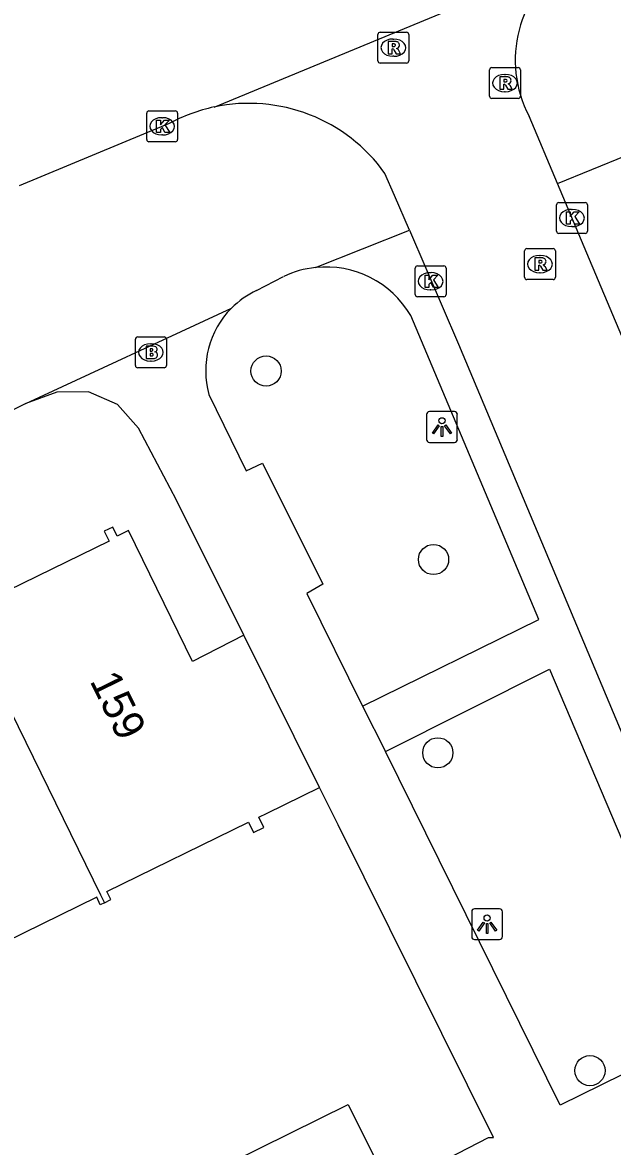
# Model space of a CAD drawing. Extents: x 157793 to 159380, y 380882 to 382313.
# Drawn here: x 158561.78 to 158580.88, y 381572.98 to 381609.38 of the extents above; entities that cross this region are included whole.
import ezdxf

# ---------------------------------------------------------------- set-up
doc = ezdxf.new("R2010")
doc.units = 0
for name, color, linetype in [('IMGEO_Boom', 7, 'Continuous'), ('IMGEO_Brandkraan', 7, 'Continuous'), ('IMGEO_Kolk', 7, 'Continuous'), ('IMGEO_Lichtpunt', 7, 'Continuous'), ('IMGEO_Pand', 7, 'Continuous'), ('IMGEO_Pand_nummerreeks', 7, 'Continuous'), ('IMGEO_Parkeervlak_open', 7, 'Continuous'), ('IMGEO_Rijbaan_lokaal_open', 7, 'Continuous'), ('IMGEO_Rioolput', 7, 'Continuous'), ('IMGEO_Voetpad_open', 7, 'Continuous')]:
    doc.layers.add(name, color=color, linetype=linetype)

msp = doc.modelspace()

# ---------------------------------------------------------------- linework, layer by layer
at = {"layer": 'IMGEO_Boom'}
for centre in [(158569.67, 381598.095), (158575.091, 381591.991), (158575.23, 381585.732), (158580.155, 381575.439)]:
    msp.add_circle(centre, 0.489, dxfattribs=at)
at = {"layer": 'IMGEO_Brandkraan'}
for p, q in [((158565.44, 381598.273), (158565.44, 381599.125)), ((158565.515, 381599.199), (158566.367, 381599.199)), ((158566.441, 381599.125), (158566.441, 381598.273)), ((158565.928, 381598.979), (158565.953, 381598.979)), ((158565.951, 381598.419), (158565.926, 381598.419)), ((158566.367, 381598.199), (158565.515, 381598.199))]:
    msp.add_line(p, q, dxfattribs=at)
for points in [[(158565.44, 381598.273), (158565.44, 381599.125)], [(158565.515, 381599.199), (158566.367, 381599.199)], [(158566.441, 381599.125), (158566.441, 381598.273)], [(158565.788, 381598.899), (158565.788, 381598.499), (158566.001, 381598.499)], [(158566.019, 381598.899), (158565.788, 381598.899)], [(158565.967, 381598.818), (158565.913, 381598.818), (158565.913, 381598.742)], [(158565.913, 381598.742), (158565.966, 381598.742)], [(158565.975, 381598.666), (158565.913, 381598.666), (158565.913, 381598.585)], [(158565.913, 381598.585), (158565.975, 381598.585)], [(158566.367, 381598.199), (158565.515, 381598.199)]]:
    msp.add_lwpolyline(points, dxfattribs=at)
for centre, radius, start, end in [((158565.517, 381599.123), 0.0765, 91.552, 178.448), ((158565.517, 381599.123), 0.0765, 91.552, 178.448), ((158566.365, 381599.123), 0.0765, 1.552, 88.448), ((158566.365, 381599.123), 0.0765, 1.552, 88.448), ((158565.968, 381598.78), 0.0379, 267.8285, 90.9355), ((158566.023, 381598.754), 0.145, 59.4692, 91.5367), ((158566.048, 381598.801), 0.0922, 285.5137, 58.1501), ((158566.053, 381598.609), 0.105, 301.3115, 78.989), ((158565.976, 381598.625), 0.0404, 269.8759, 90.5077), ((158566.007, 381598.75), 0.251, 268.6676, 293.5347), ((158565.517, 381598.275), 0.0765, 181.552, 268.448), ((158565.517, 381598.275), 0.0765, 181.552, 268.448), ((158566.365, 381598.275), 0.0765, 271.552, 358.448), ((158566.365, 381598.275), 0.0765, 271.552, 358.448)]:
    msp.add_arc(centre, radius, start, end, dxfattribs=at)
for centre, major_axis, ratio, start_param, end_param in [((158565.927, 381598.699), (-0.387, 0.002), 0.722429, 4.712389, 7.853982), ((158565.952, 381598.699), (-0.39, 0.002), 0.717154, 1.570796, 4.712389)]:
    msp.add_ellipse(centre, major_axis=major_axis, ratio=ratio, start_param=start_param, end_param=end_param, dxfattribs=at)
at = {"layer": 'IMGEO_Kolk'}
for p, q in [((158565.804, 381605.594), (158565.804, 381606.446)), ((158565.879, 381606.52), (158566.731, 381606.52)), ((158566.805, 381606.446), (158566.805, 381605.594)), ((158566.292, 381606.3), (158566.317, 381606.3)), ((158566.315, 381605.74), (158566.29, 381605.74)), ((158566.731, 381605.52), (158565.879, 381605.52)), ((158579.071, 381602.625), (158579.071, 381603.477)), ((158579.146, 381603.551), (158579.998, 381603.551)), ((158580.072, 381603.477), (158580.072, 381602.625)), ((158579.559, 381603.331), (158579.584, 381603.331)), ((158579.582, 381602.771), (158579.557, 381602.771)), ((158579.998, 381602.551), (158579.146, 381602.551)), ((158574.496, 381600.575), (158574.496, 381601.427)), ((158574.571, 381601.501), (158575.423, 381601.501)), ((158574.984, 381601.281), (158575.009, 381601.281)), ((158575.497, 381601.427), (158575.497, 381600.575)), ((158575.423, 381600.501), (158574.571, 381600.501)), ((158575.007, 381600.721), (158574.982, 381600.721))]:
    msp.add_line(p, q, dxfattribs=at)
for points in [[(158565.804, 381605.594), (158565.804, 381606.446)], [(158565.879, 381606.52), (158566.731, 381606.52)], [(158566.805, 381606.446), (158566.805, 381605.594)], [(158566.125, 381606.22), (158566.248, 381606.22), (158566.248, 381606.069), (158566.378, 381606.22), (158566.542, 381606.22), (158566.396, 381606.069), (158566.549, 381605.82), (158566.397, 381605.82), (158566.312, 381605.984), (158566.248, 381605.917), (158566.248, 381605.82), (158566.125, 381605.82), (158566.125, 381606.22)], [(158566.731, 381605.52), (158565.879, 381605.52)], [(158579.071, 381602.625), (158579.071, 381603.477)], [(158579.146, 381603.551), (158579.998, 381603.551)], [(158580.072, 381603.477), (158580.072, 381602.625)], [(158579.392, 381603.251), (158579.515, 381603.251), (158579.515, 381603.1), (158579.645, 381603.251), (158579.809, 381603.251), (158579.663, 381603.1), (158579.816, 381602.851), (158579.664, 381602.851), (158579.579, 381603.015), (158579.515, 381602.948), (158579.515, 381602.851), (158579.392, 381602.851), (158579.392, 381603.251)], [(158579.998, 381602.551), (158579.146, 381602.551)], [(158574.496, 381600.575), (158574.496, 381601.427)], [(158574.571, 381601.501), (158575.423, 381601.501)], [(158575.497, 381601.427), (158575.497, 381600.575)], [(158574.817, 381601.201), (158574.94, 381601.201), (158574.94, 381601.05), (158575.07, 381601.201), (158575.234, 381601.201), (158575.088, 381601.05), (158575.241, 381600.801), (158575.089, 381600.801), (158575.004, 381600.965), (158574.94, 381600.898), (158574.94, 381600.801), (158574.817, 381600.801), (158574.817, 381601.201)], [(158575.423, 381600.501), (158574.571, 381600.501)]]:
    msp.add_lwpolyline(points, dxfattribs=at)
for centre, start, end in [((158565.881, 381606.444), 91.552, 178.448), ((158565.881, 381606.444), 91.552, 178.448), ((158566.729, 381606.444), 1.552, 88.448), ((158566.729, 381606.444), 1.552, 88.448), ((158565.881, 381605.596), 181.552, 268.448), ((158565.881, 381605.596), 181.552, 268.448), ((158566.729, 381605.596), 271.552, 358.448), ((158566.729, 381605.596), 271.552, 358.448), ((158579.148, 381603.475), 91.552, 178.448), ((158579.148, 381603.475), 91.552, 178.448), ((158579.996, 381603.475), 1.552, 88.448), ((158579.996, 381603.475), 1.552, 88.448), ((158579.148, 381602.627), 181.552, 268.448), ((158579.148, 381602.627), 181.552, 268.448), ((158579.996, 381602.627), 271.552, 358.448), ((158579.996, 381602.627), 271.552, 358.448), ((158574.573, 381601.425), 91.552, 178.448), ((158574.573, 381601.425), 91.552, 178.448), ((158575.421, 381601.425), 1.552, 88.448), ((158575.421, 381601.425), 1.552, 88.448), ((158574.573, 381600.577), 181.552, 268.448), ((158574.573, 381600.577), 181.552, 268.448), ((158575.421, 381600.577), 271.552, 358.448), ((158575.421, 381600.577), 271.552, 358.448)]:
    msp.add_arc(centre, 0.0765, start, end, dxfattribs=at)
for centre, major_axis, ratio, start_param, end_param in [((158566.291, 381606.02), (-0.387, 0.002), 0.722429, 4.712389, 7.853982), ((158566.316, 381606.02), (-0.39, 0.002), 0.717154, 1.570796, 4.712389), ((158579.558, 381603.051), (-0.387, 0.002), 0.722429, 4.712389, 7.853982), ((158579.583, 381603.051), (-0.39, 0.002), 0.717154, 1.570796, 4.712389), ((158574.983, 381601.001), (-0.387, 0.002), 0.722429, 4.712389, 7.853982), ((158575.008, 381601.001), (-0.39, 0.002), 0.717154, 1.570796, 4.712389)]:
    msp.add_ellipse(centre, major_axis=major_axis, ratio=ratio, start_param=start_param, end_param=end_param, dxfattribs=at)
at = {"layer": 'IMGEO_Lichtpunt'}
for p, q in [((158574.865, 381596.686), (158574.865, 381595.879)), ((158574.865, 381596.686), (158574.865, 381595.879)), ((158575.767, 381596.781), (158574.959, 381596.781)), ((158575.767, 381596.781), (158574.959, 381596.781)), ((158575.861, 381595.879), (158575.861, 381596.686)), ((158575.861, 381595.879), (158575.861, 381596.686)), ((158574.959, 381595.785), (158575.767, 381595.785)), ((158574.959, 381595.785), (158575.767, 381595.785)), ((158576.327, 381580.586), (158576.327, 381579.779)), ((158576.327, 381580.586), (158576.327, 381579.779)), ((158577.229, 381580.681), (158576.421, 381580.681)), ((158577.229, 381580.681), (158576.421, 381580.681)), ((158577.323, 381579.779), (158577.323, 381580.586)), ((158577.323, 381579.779), (158577.323, 381580.586)), ((158576.421, 381579.685), (158577.229, 381579.685)), ((158576.421, 381579.685), (158577.229, 381579.685))]:
    msp.add_line(p, q, dxfattribs=at)
for points in [[(158575.239, 381596.35), (158575.278, 381596.322), (158575.09, 381596.06), (158575.052, 381596.087), (158575.239, 381596.35)], [(158575.341, 381596.302), (158575.388, 381596.302), (158575.388, 381595.98), (158575.341, 381595.98), (158575.341, 381596.302)], [(158575.451, 381596.322), (158575.489, 381596.349), (158575.676, 381596.087), (158575.637, 381596.059), (158575.451, 381596.322)], [(158576.701, 381580.25), (158576.74, 381580.222), (158576.552, 381579.96), (158576.514, 381579.987), (158576.701, 381580.25)], [(158576.803, 381580.202), (158576.85, 381580.202), (158576.85, 381579.88), (158576.803, 381579.88), (158576.803, 381580.202)], [(158576.913, 381580.222), (158576.951, 381580.249), (158577.138, 381579.987), (158577.099, 381579.959), (158576.913, 381580.222)]]:
    msp.add_lwpolyline(points, dxfattribs=at)
for centre in [(158575.364, 381596.484), (158576.826, 381580.384)]:
    msp.add_circle(centre, 0.0994, dxfattribs=at)
for centre, start, end in [((158574.959, 381596.686), 90, 180), ((158574.959, 381596.686), 90, 180), ((158575.767, 381596.686), 0, 90), ((158575.767, 381596.686), 0, 90), ((158574.959, 381595.879), 180, 270), ((158574.959, 381595.879), 180, 270), ((158575.767, 381595.879), 270, 0), ((158575.767, 381595.879), 270, 360), ((158576.421, 381580.586), 90, 180), ((158576.421, 381580.586), 90, 180), ((158577.229, 381580.586), 0, 90), ((158577.229, 381580.586), 0, 90), ((158576.421, 381579.779), 180, 270), ((158576.421, 381579.779), 180, 270), ((158577.229, 381579.779), 270, 0), ((158577.229, 381579.779), 270, 360)]:
    msp.add_arc(centre, 0.0946, start, end, dxfattribs=at)
at = {"layer": 'IMGEO_Pand'}
for points in [[(158568.946, 381589.54), (158567.292, 381588.693), (158565.217, 381592.93), (158564.852, 381592.752), (158564.71, 381593.042), (158564.433, 381592.907), (158564.588, 381592.589), (158559.922, 381590.304), (158559.787, 381590.58), (158559.701, 381590.538)], [(158559.701, 381590.538), (158564.307, 381581.134), (158564.434, 381580.874)], [(158571.399, 381584.608), (158568.946, 381589.54)], [(158564.434, 381580.874), (158564.649, 381580.979), (158564.519, 381581.244), (158569.101, 381583.489), (158569.267, 381583.15), (158569.598, 381583.313), (158569.435, 381583.646), (158569.701, 381583.776), (158571.399, 381584.608)], [(158564.434, 381580.874), (158564.304, 381580.811), (158564.186, 381581.052), (158559.427, 381578.721), (158559.571, 381578.427), (158559.341, 381578.315)], [(158568.551, 381572.47), (158572.33, 381574.345), (158573.677, 381571.631)]]:
    msp.add_lwpolyline(points, dxfattribs=at)
at = {"layer": 'IMGEO_Parkeervlak_open'}
for points in [[(158572.794, 381587.246), (158578.504, 381590.052), (158574.353, 381599.896)], [(158573.537, 381585.77), (158578.847, 381588.436), (158583.864, 381576.615)]]:
    msp.add_lwpolyline(points, dxfattribs=at)
msp.add_arc((158571.605, 381598.274), 3.191, 30.543, 96.0001, dxfattribs=at)
at = {"layer": 'IMGEO_Rijbaan_lokaal_open'}
for points in [[(158567.988, 381606.645), (158579.503, 381611.408)], [(158579.102, 381604.166), (158578.187, 381606.348)], [(158566.529, 381606.106), (158561.679, 381604.089)], [(158574.311, 381602.656), (158573.826, 381603.781), (158573.518, 381604.495)], [(158588.073, 381582.889), (158580.054, 381601.907), (158579.102, 381604.166)], [(158574.311, 381602.656), (158575.899, 381598.97), (158583.456, 381580.972)]]:
    msp.add_lwpolyline(points, dxfattribs=at)
for centre, radius, start, end in [((158581.608, 381608.159), 3.871, 122.9383, 207.9048), ((158569.116, 381601.359), 5.405, 35.4673, 102.0417), ((158569.12, 381601.337), 5.428, 102.0378, 118.5138)]:
    msp.add_arc(centre, radius, start, end, dxfattribs=at)
at = {"layer": 'IMGEO_Rioolput'}
for p, q in [((158573.29, 381608.141), (158573.29, 381608.993)), ((158573.365, 381609.067), (158574.217, 381609.067)), ((158574.291, 381608.993), (158574.291, 381608.141)), ((158573.778, 381608.847), (158573.803, 381608.847)), ((158573.801, 381608.287), (158573.776, 381608.287)), ((158574.217, 381608.067), (158573.365, 381608.067)), ((158576.903, 381606.995), (158576.903, 381607.847)), ((158576.978, 381607.921), (158577.83, 381607.921)), ((158577.904, 381607.847), (158577.904, 381606.995)), ((158577.391, 381607.701), (158577.416, 381607.701)), ((158577.414, 381607.141), (158577.389, 381607.141)), ((158577.83, 381606.921), (158576.978, 381606.921)), ((158578.035, 381601.132), (158578.035, 381601.984)), ((158578.11, 381602.058), (158578.962, 381602.058)), ((158579.036, 381601.984), (158579.036, 381601.132)), ((158578.523, 381601.838), (158578.548, 381601.838)), ((158578.546, 381601.278), (158578.521, 381601.278)), ((158578.962, 381601.058), (158578.11, 381601.058))]:
    msp.add_line(p, q, dxfattribs=at)
for points in [[(158573.29, 381608.141), (158573.29, 381608.993)], [(158573.365, 381609.067), (158574.217, 381609.067)], [(158574.291, 381608.993), (158574.291, 381608.141)], [(158573.879, 381608.765), (158573.627, 381608.767), (158573.627, 381608.367)], [(158573.627, 381608.367), (158573.751, 381608.367), (158573.751, 381608.529), (158573.762, 381608.529)], [(158573.805, 381608.686), (158573.751, 381608.686), (158573.751, 381608.605)], [(158573.751, 381608.605), (158573.803, 381608.605)], [(158573.809, 381608.5), (158573.88, 381608.367), (158574.02, 381608.367), (158573.955, 381608.493)], [(158574.217, 381608.067), (158573.365, 381608.067)], [(158576.903, 381606.995), (158576.903, 381607.847)], [(158576.978, 381607.921), (158577.83, 381607.921)], [(158577.904, 381607.847), (158577.904, 381606.995)], [(158577.492, 381607.619), (158577.24, 381607.621), (158577.24, 381607.221)], [(158577.418, 381607.54), (158577.364, 381607.54), (158577.364, 381607.459)], [(158577.364, 381607.459), (158577.416, 381607.459)], [(158577.24, 381607.221), (158577.364, 381607.221), (158577.364, 381607.383), (158577.375, 381607.383)], [(158577.422, 381607.354), (158577.493, 381607.221), (158577.633, 381607.221), (158577.568, 381607.347)], [(158577.83, 381606.921), (158576.978, 381606.921)], [(158578.035, 381601.132), (158578.035, 381601.984)], [(158578.11, 381602.058), (158578.962, 381602.058)], [(158579.036, 381601.984), (158579.036, 381601.132)], [(158578.624, 381601.756), (158578.372, 381601.758), (158578.372, 381601.358)], [(158578.55, 381601.677), (158578.496, 381601.677), (158578.496, 381601.596)], [(158578.496, 381601.596), (158578.548, 381601.596)], [(158578.372, 381601.358), (158578.496, 381601.358), (158578.496, 381601.52), (158578.507, 381601.52)], [(158578.554, 381601.491), (158578.625, 381601.358), (158578.765, 381601.358), (158578.7, 381601.484)], [(158578.962, 381601.058), (158578.11, 381601.058)]]:
    msp.add_lwpolyline(points, dxfattribs=at)
for centre, radius, start, end in [((158573.367, 381608.991), 0.0765, 91.552, 178.448), ((158573.367, 381608.991), 0.0765, 91.552, 178.448), ((158574.215, 381608.991), 0.0765, 1.552, 88.448), ((158574.215, 381608.991), 0.0765, 1.552, 88.448), ((158573.761, 381608.476), 0.0533, 26.0293, 88.6989), ((158573.787, 381608.794), 0.19, 274.7715, 282.9687), ((158573.811, 381608.59), 0.0964, 77.0061, 93.1865), ((158573.825, 381608.647), 0.0378, 276.6634, 79.6772), ((158573.878, 381608.655), 0.109, 350.3612, 89.416), ((158573.876, 381608.655), 0.112, 277.5842, 350.9817), ((158573.86, 381608.44), 0.108, 29.5134, 73.7905), ((158573.367, 381608.143), 0.0765, 181.552, 268.448), ((158573.367, 381608.143), 0.0765, 181.552, 268.448), ((158574.215, 381608.143), 0.0765, 271.552, 358.448), ((158574.215, 381608.143), 0.0765, 271.552, 358.448), ((158576.98, 381607.845), 0.0765, 91.552, 178.448), ((158576.98, 381607.845), 0.0765, 91.552, 178.448), ((158577.828, 381607.845), 0.0765, 1.552, 88.448), ((158577.828, 381607.845), 0.0765, 1.552, 88.448), ((158577.4, 381607.648), 0.19, 274.7715, 282.9687), ((158577.424, 381607.444), 0.0964, 77.0061, 93.1865), ((158577.438, 381607.501), 0.0378, 276.6634, 79.6772), ((158577.491, 381607.509), 0.109, 350.3612, 89.416), ((158577.489, 381607.509), 0.112, 277.5842, 350.9817), ((158577.374, 381607.33), 0.0533, 26.0293, 88.6989), ((158577.473, 381607.294), 0.108, 29.5134, 73.7905), ((158576.98, 381606.997), 0.0765, 181.552, 268.448), ((158576.98, 381606.997), 0.0765, 181.552, 268.448), ((158577.828, 381606.997), 0.0765, 271.552, 358.448), ((158577.828, 381606.997), 0.0765, 271.552, 358.448), ((158578.112, 381601.982), 0.0765, 91.552, 178.448), ((158578.112, 381601.982), 0.0765, 91.552, 178.448), ((158578.96, 381601.982), 0.0765, 1.552, 88.448), ((158578.96, 381601.982), 0.0765, 1.552, 88.448), ((158578.532, 381601.785), 0.19, 274.7715, 282.9687), ((158578.556, 381601.581), 0.0964, 77.0061, 93.1865), ((158578.57, 381601.638), 0.0378, 276.6634, 79.6772), ((158578.623, 381601.646), 0.109, 350.3612, 89.416), ((158578.621, 381601.646), 0.112, 277.5842, 350.9817), ((158578.506, 381601.467), 0.0533, 26.0293, 88.6989), ((158578.605, 381601.431), 0.108, 29.5134, 73.7905), ((158578.112, 381601.134), 0.0765, 181.552, 268.448), ((158578.112, 381601.134), 0.0765, 181.552, 268.448), ((158578.96, 381601.134), 0.0765, 271.552, 358.448), ((158578.96, 381601.134), 0.0765, 271.552, 358.448)]:
    msp.add_arc(centre, radius, start, end, dxfattribs=at)
for centre, major_axis, ratio, start_param, end_param in [((158573.777, 381608.567), (-0.387, 0.002), 0.722429, 4.712389, 7.853982), ((158573.802, 381608.567), (-0.39, 0.002), 0.717154, 1.570796, 4.712389), ((158577.39, 381607.421), (-0.387, 0.002), 0.722429, 4.712389, 7.853982), ((158577.415, 381607.421), (-0.39, 0.002), 0.717154, 1.570796, 4.712389), ((158578.522, 381601.558), (-0.387, 0.002), 0.722429, 4.712389, 7.853982), ((158578.547, 381601.558), (-0.39, 0.002), 0.717154, 1.570796, 4.712389)]:
    msp.add_ellipse(centre, major_axis=major_axis, ratio=ratio, start_param=start_param, end_param=end_param, dxfattribs=at)
at = {"layer": 'IMGEO_Voetpad_open'}
for points in [[(158579.102, 381604.166), (158581.325, 381605.07)], [(158571.271, 381601.448), (158574.311, 381602.656)], [(158569.361, 381600.706), (158570.239, 381601.159)], [(158561.889, 381597.039), (158568.545, 381600.127)], [(158568.946, 381589.54), (158566.773, 381593.909), (158565.54, 381596.243), (158564.86, 381597.013), (158563.926, 381597.425), (158562.9, 381597.414), (158561.889, 381597.039)], [(158567.819, 381597.338), (158569.021, 381594.864), (158569.555, 381595.114), (158571.509, 381591.19), (158570.985, 381590.893), (158572.794, 381587.246)], [(158561.889, 381597.039), (158531.777, 381582.08)], [(158572.794, 381587.246), (158573.537, 381585.77)], [(158583.864, 381576.615), (158579.193, 381574.325), (158573.537, 381585.77)], [(158575.218, 381572.423), (158576.873, 381573.274), (158577.036, 381573.274), (158571.998, 381583.403), (158571.399, 381584.608)]]:
    msp.add_lwpolyline(points, dxfattribs=at)
for centre, radius, start, end in [((158571.607, 381598.261), 3.204, 96.0172, 115.2715), ((158570.586, 381598.115), 2.866, 115.3057, 135.4101), ((158570.592, 381598.105), 2.877, 135.351, 195.4675)]:
    msp.add_arc(centre, radius, start, end, dxfattribs=at)

# ---------------------------------------------------------------- texts
at = {"layer": 'IMGEO_Pand_nummerreeks'}
msp.add_text('159', height=1, rotation=296.098, dxfattribs=at).set_placement((158563.947, 381588.065))

doc.saveas('drawing.dxf')
